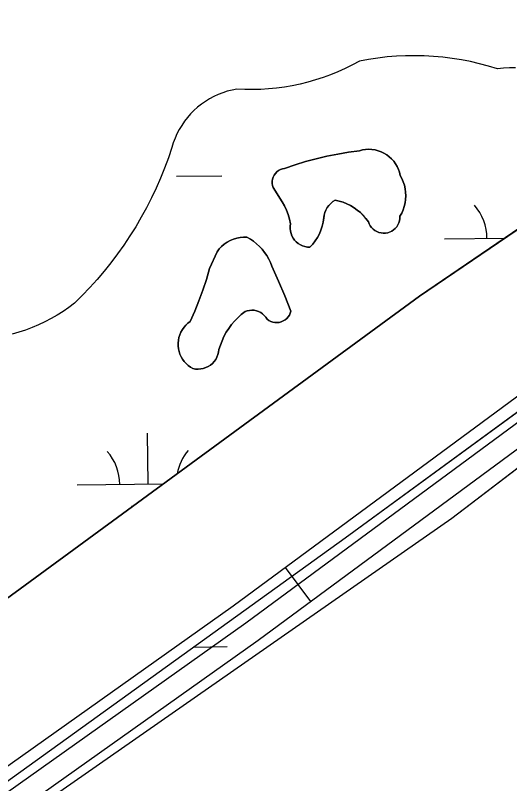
# Model space of a CAD drawing. Extents: x 3684037 to 3722149, y 433263 to 459021.
# Drawn here: x 3712421 to 3712770, y 455160 to 455703 of the extents above; entities that cross this region are included whole.
import ezdxf

# ---------------------------------------------------------------- set-up
doc = ezdxf.new("R2010")
doc.units = 0
for name, color, linetype in [('V-ROAD-CNTR', 7, 'Continuous'), ('V-TOPO-SHOR', 7, 'Continuous'), ('V-WETL-SWMP', 7, 'Continuous')]:
    doc.layers.add(name, color=color, linetype=linetype)

msp = doc.modelspace()

# ---------------------------------------------------------------- linework, layer by layer
at = {"layer": 'V-ROAD-CNTR'}
msp.add_line((3712611.19, 455312.57), (3712628.99, 455288.43), dxfattribs=at)
for points in [[(3708800.79, 452799.73), (3708888.99, 452819.16), (3709074.3, 452888.55), (3709185.66, 452940.55), (3709270.25, 452980.89), (3709378.38, 453024.24), (3709453.77, 453059.58), (3709888.83, 453371.2), (3709964.69, 453428.27), (3710105.65, 453526.91), (3710259.07, 453627.76), (3710421.9, 453744.63), (3710616.95, 453895.96), (3710807.5, 454031.12), (3710985.25, 454151.03), (3711141.09, 454274.41), (3711475.83, 454504.64), (3711883.79, 454795.43), (3712574.54, 455285.55), (3713131, 455695.88), (3713191.1, 455684.33)], [(3708804.01, 452785.08), (3708893.26, 452804.74), (3709080.12, 452874.71), (3709192.06, 452926.98), (3709276.27, 452967.14), (3709384.36, 453010.48), (3709461.38, 453046.58), (3709897.71, 453359.11), (3709973.51, 453416.13), (3710114.07, 453514.49), (3710267.57, 453615.4), (3710430.87, 453732.6), (3710625.89, 453883.91), (3710816.04, 454018.79), (3710994.12, 454138.92), (3711150.01, 454262.34), (3711484.44, 454492.36), (3711892.48, 454783.21), (3712583.34, 455273.4), (3713134.62, 455679.91), (3713188.27, 455669.6)], [(3708807.24, 452770.43), (3708897.52, 452790.32), (3709085.93, 452860.87), (3709198.47, 452913.42), (3709282.3, 452953.4), (3709390.34, 452996.71), (3709469, 453033.58), (3709906.58, 453347.02), (3709982.32, 453403.98), (3710122.49, 453502.08), (3710276.07, 453603.03), (3710439.85, 453720.58), (3710634.83, 453871.87), (3710824.57, 454006.45), (3711002.98, 454126.8), (3711158.92, 454250.26), (3711493.04, 454480.07), (3711901.17, 454770.98), (3712592.13, 455261.25), (3713138.23, 455663.94), (3713185.44, 455654.87)]]:
    msp.add_lwpolyline(points, dxfattribs=at)
at = {"layer": 'V-TOPO-SHOR'}
for points in [[(3713204.62, 455843.92), (3712706.18, 455504.22), (3712166.3, 455108.96), (3711730.15, 454793.14), (3711431.22, 454586.08), (3711111.5, 454345.31), (3710875.93, 454180.81)], [(3713473.66, 455520.35), (3713454.09, 455539.26), (3713445.29, 455548.42), (3713352.8, 455644.02), (3713290.78, 455731.74), (3713286.84, 455745.65), (3713286.83, 455756.68), (3713286.48, 455762.76), (3713285.96, 455766.87), (3713285.31, 455770.98), (3713284.08, 455774.25), (3713280.33, 455780.23), (3713277.81, 455782.38), (3713274.57, 455783.7), (3713269.76, 455783.61), (3713265.65, 455782.53), (3713259.4, 455780.34), (3713171.65, 455716.06), (3712946.6, 455547.65), (3712653.53, 455333.24), (3712286.89, 455069.37), (3711948.39, 454828.08)], [(3712774.07, 455665.51), (3712769.79, 455665.48), (3712765.51, 455665.25), (3712761.26, 455664.82), (3712754.95, 455666.73), (3712748.59, 455668.43), (3712742.17, 455669.92), (3712735.7, 455671.18), (3712729.2, 455672.22), (3712722.66, 455673.04), (3712716.1, 455673.63), (3712709.52, 455674), (3712702.93, 455674.14), (3712696.35, 455674.06), (3712689.77, 455673.76), (3712683.2, 455673.23), (3712676.65, 455672.47), (3712670.14, 455671.49), (3712663.66, 455670.29), (3712658.7, 455667.62), (3712653.65, 455665.13), (3712648.52, 455662.81), (3712643.3, 455660.69), (3712638.01, 455658.76), (3712632.66, 455657.01), (3712627.24, 455655.46), (3712621.77, 455654.11), (3712616.26, 455652.95), (3712610.71, 455651.99), (3712605.13, 455651.24), (3712599.52, 455650.68), (3712593.9, 455650.33), (3712588.27, 455650.18), (3712582.64, 455650.23), (3712577.01, 455650.48), (3712573.65, 455649.84), (3712570.33, 455648.99), (3712567.06, 455647.95), (3712563.87, 455646.71), (3712560.75, 455645.28), (3712557.73, 455643.67), (3712554.81, 455641.87), (3712552, 455639.91), (3712549.32, 455637.78), (3712546.77, 455635.49), (3712544.36, 455633.05), (3712542.1, 455630.47), (3712540.01, 455627.76), (3712538.08, 455624.92), (3712536.33, 455621.98), (3712534.75, 455618.94), (3712533.36, 455615.81), (3712532.16, 455612.6), (3712531.16, 455609.32), (3712528.68, 455602.01), (3712525.99, 455594.78), (3712523.09, 455587.63), (3712519.99, 455580.57), (3712516.68, 455573.6), (3712513.17, 455566.73), (3712509.47, 455559.96), (3712505.57, 455553.3), (3712501.48, 455546.76), (3712497.19, 455540.34), (3712492.73, 455534.05), (3712488.09, 455527.89)], [(3712602.73, 455580.94), (3712602.29, 455582.39), (3712602.08, 455583.89), (3712602.1, 455585.4), (3712602.34, 455586.9), (3712602.8, 455588.34), (3712603.48, 455589.69), (3712604.35, 455590.93), (3712605.4, 455592.03), (3712606.6, 455592.95), (3712607.93, 455593.68), (3712609.35, 455594.2), (3712610.83, 455594.51), (3712618.19, 455597.02), (3712625.62, 455599.28), (3712633.13, 455601.31), (3712640.69, 455603.1), (3712648.31, 455604.65), (3712655.98, 455605.94), (3712663.68, 455606.99), (3712665.85, 455607.54), (3712668.06, 455607.87), (3712670.29, 455607.98), (3712672.53, 455607.87), (3712674.74, 455607.54), (3712676.91, 455606.99), (3712679.02, 455606.23), (3712681.04, 455605.27), (3712682.95, 455604.11), (3712684.75, 455602.78), (3712686.4, 455601.27), (3712687.89, 455599.6), (3712689.22, 455597.8), (3712690.36, 455595.87), (3712691.3, 455593.84), (3712692.04, 455591.73), (3712692.57, 455589.56), (3712693.73, 455587.32), (3712694.69, 455584.98), (3712695.43, 455582.57), (3712695.96, 455580.11), (3712696.28, 455577.6), (3712696.37, 455575.08), (3712696.23, 455572.57), (3712695.88, 455570.07), (3712695.31, 455567.61), (3712694.52, 455565.22), (3712693.53, 455562.9), (3712692.33, 455560.68), (3712692.29, 455559.11), (3712692.04, 455557.57), (3712691.58, 455556.07), (3712690.91, 455554.65), (3712690.06, 455553.34), (3712689.04, 455552.15), (3712687.87, 455551.12), (3712686.56, 455550.25), (3712685.15, 455549.57), (3712683.66, 455549.1), (3712682.12, 455548.83), (3712680.55, 455548.77), (3712679, 455548.92), (3712677.48, 455549.29), (3712676.02, 455549.86), (3712674.65, 455550.63), (3712673.41, 455551.58), (3712672.3, 455552.68), (3712671.35, 455553.93), (3712670.59, 455555.3), (3712670.02, 455556.75), (3712668.31, 455559.06), (3712666.44, 455561.23), (3712664.39, 455563.24), (3712662.19, 455565.09), (3712659.85, 455566.75), (3712657.39, 455568.22), (3712654.81, 455569.49), (3712652.15, 455570.55), (3712649.41, 455571.4), (3712646.61, 455572.03), (3712644.94, 455571.01), (3712643.41, 455569.78), (3712642.05, 455568.37), (3712640.88, 455566.8), (3712639.92, 455565.1), (3712639.18, 455563.28), (3712638.67, 455561.39), (3712638.41, 455559.45), (3712638.02, 455556.57), (3712637.37, 455553.74), (3712636.48, 455550.97), (3712635.36, 455548.29), (3712634, 455545.72), (3712632.43, 455543.28)], [(3712632.43, 455543.28), (3712630.65, 455540.98), (3712628.68, 455538.84), (3712626.93, 455538.95), (3712625.19, 455539.27), (3712623.52, 455539.8), (3712621.93, 455540.55), (3712620.44, 455541.49), (3712619.08, 455542.61), (3712617.87, 455543.89), (3712616.83, 455545.31), (3712615.98, 455546.85), (3712615.33, 455548.48), (3712614.89, 455550.18), (3712614.66, 455551.93), (3712614.66, 455553.69), (3712614.88, 455555.43), (3712614.17, 455558.68), (3712613.24, 455561.87), (3712612.08, 455564.99), (3712610.7, 455568.02), (3712609.11, 455570.94), (3712602.73, 455580.94)], [(3712563.05, 455535.66), (3712564.58, 455537.58), (3712566.3, 455539.33), (3712568.18, 455540.9), (3712570.2, 455542.29), (3712572.35, 455543.47), (3712574.6, 455544.44), (3712576.94, 455545.18), (3712579.34, 455545.68), (3712581.78, 455545.96), (3712584.23, 455545.99), (3712586.62, 455544.59), (3712588.9, 455543.01), (3712591.05, 455541.27), (3712593.08, 455539.37), (3712594.95, 455537.33), (3712596.68, 455535.16), (3712598.23, 455532.86), (3712599.62, 455530.46), (3712600.82, 455527.96), (3712601.84, 455525.39), (3712606.59, 455514.94), (3712611.06, 455504.38), (3712615.24, 455493.69), (3712614.8, 455492.24), (3712614.16, 455490.86), (3712613.32, 455489.59), (3712612.3, 455488.46), (3712611.13, 455487.49), (3712609.82, 455486.7), (3712608.42, 455486.11), (3712606.95, 455485.74), (3712605.43, 455485.58), (3712603.91, 455485.65), (3712602.42, 455485.94), (3712600.98, 455486.44), (3712599.64, 455487.15), (3712598.41, 455488.05), (3712597.53, 455489.44), (3712596.47, 455490.69), (3712595.24, 455491.79), (3712593.89, 455492.71), (3712592.41, 455493.44), (3712590.86, 455493.97), (3712589.25, 455494.28), (3712587.6, 455494.36), (3712585.97, 455494.23), (3712584.36, 455493.88), (3712582.82, 455493.31), (3712580.22, 455491.27), (3712577.75, 455489.05), (3712575.45, 455486.68), (3712573.3, 455484.15), (3712571.34, 455481.49), (3712569.55, 455478.7), (3712567.96, 455475.79), (3712566.58, 455472.78), (3712565.39, 455469.69), (3712564.42, 455466.52), (3712564.16, 455464.7), (3712563.69, 455462.92), (3712562.99, 455461.21), (3712562.1, 455459.6), (3712561.01, 455458.11), (3712559.74, 455456.77), (3712558.33, 455455.59), (3712556.78, 455454.59), (3712555.12, 455453.79), (3712553.37, 455453.21), (3712551.56, 455452.84), (3712549.73, 455452.69), (3712547.88, 455452.77), (3712546.07, 455453.07), (3712544.33, 455454.08), (3712542.71, 455455.26), (3712541.21, 455456.6), (3712539.87, 455458.08), (3712538.69, 455459.7), (3712537.68, 455461.44), (3712536.86, 455463.27), (3712536.23, 455465.17), (3712535.8, 455467.14), (3712535.58, 455469.13), (3712535.57, 455471.14), (3712535.77, 455473.13), (3712536.17, 455475.1), (3712536.78, 455477.01), (3712537.58, 455478.85), (3712538.57, 455480.59), (3712539.73, 455482.23), (3712541.06, 455483.73), (3712542.54, 455485.09), (3712544.15, 455486.28)], [(3712544.15, 455486.28), (3712547.34, 455493.59), (3712550.31, 455501), (3712553.05, 455508.49), (3712555.56, 455516.07), (3712557.83, 455523.71), (3712563.05, 455535.66)], [(3712488.09, 455527.89), (3712483.27, 455521.86), (3712478.27, 455515.98), (3712473.11, 455510.25), (3712467.79, 455504.67), (3712462.3, 455499.24), (3712458.35, 455496.28), (3712454.28, 455493.47), (3712450.1, 455490.84), (3712445.81, 455488.38), (3712441.43, 455486.09), (3712436.96, 455483.99), (3712432.4, 455482.07), (3712427.77, 455480.33), (3712423.08, 455478.79), (3712418.33, 455477.44)], [(3711901.14, 454761.51), (3712094.06, 454898.31), (3712259.7, 455021.98), (3712336.6, 455074.4), (3712366.32, 455093.14), (3712373.25, 455097.64), (3712377.54, 455097.9), (3712383.04, 455097.68), (3712389.47, 455099.28), (3712398.12, 455106.21), (3712401.69, 455110.91), (3712406.5, 455117.11), (3712418.44, 455130.88), (3712729.02, 455347.38), (3712953.47, 455518.75)]]:
    msp.add_lwpolyline(points, dxfattribs=at)
at = {"layer": 'V-WETL-SWMP'}
for p, q in [((3712534.39, 455588.93), (3712566.38, 455589.31)), ((3712723.76, 455544.7), (3712766.31, 455545.2)), ((3712514.32, 455371.44), (3712513.9, 455407.44)), ((3712464.33, 455370.86), (3712524.99, 455371.57)), ((3712502.5, 455355.87), (3712503.57, 455355.89)), ((3712546.73, 455256.38), (3712570.25, 455256.65))]:
    msp.add_line(p, q, dxfattribs=at)
for points in [[(3712774.06, 455665.51), (3712769.79, 455665.48), (3712765.51, 455665.25), (3712761.26, 455664.82), (3712754.95, 455666.73), (3712748.59, 455668.43), (3712742.17, 455669.92), (3712735.7, 455671.18), (3712729.2, 455672.22), (3712722.66, 455673.04), (3712716.1, 455673.63), (3712709.52, 455674), (3712702.93, 455674.14), (3712696.35, 455674.06), (3712689.77, 455673.76), (3712683.2, 455673.23), (3712676.65, 455672.47), (3712670.14, 455671.49), (3712663.66, 455670.29), (3712658.7, 455667.62), (3712653.65, 455665.13), (3712648.52, 455662.82), (3712643.3, 455660.69), (3712638.01, 455658.76), (3712632.66, 455657.01), (3712627.24, 455655.46), (3712621.77, 455654.11), (3712616.26, 455652.95), (3712610.71, 455651.99), (3712605.13, 455651.24), (3712599.52, 455650.68), (3712593.9, 455650.33), (3712588.27, 455650.17), (3712582.64, 455650.23), (3712577.01, 455650.48), (3712573.65, 455649.84), (3712570.33, 455648.99), (3712567.06, 455647.95), (3712563.87, 455646.71), (3712560.75, 455645.28), (3712557.73, 455643.67), (3712554.81, 455641.87), (3712552, 455639.91), (3712549.32, 455637.78), (3712546.77, 455635.49), (3712544.36, 455633.05), (3712542.11, 455630.47), (3712540.01, 455627.76), (3712538.08, 455624.92), (3712536.33, 455621.98), (3712534.75, 455618.94), (3712533.36, 455615.81), (3712532.16, 455612.6), (3712531.16, 455609.32), (3712528.68, 455602.01), (3712525.99, 455594.78), (3712523.09, 455587.63), (3712519.99, 455580.57), (3712516.68, 455573.6), (3712513.17, 455566.73), (3712509.47, 455559.96), (3712505.57, 455553.3), (3712501.47, 455546.76), (3712497.19, 455540.34), (3712492.73, 455534.05), (3712488.09, 455527.89), (3712483.27, 455521.86), (3712478.27, 455515.98)], [(3712613.24, 455561.88), (3712614.17, 455558.68), (3712614.88, 455555.43), (3712614.66, 455553.69), (3712614.66, 455551.93), (3712614.89, 455550.18), (3712615.33, 455548.48), (3712615.98, 455546.85), (3712616.83, 455545.31), (3712617.87, 455543.89), (3712619.08, 455542.61), (3712620.44, 455541.49), (3712621.93, 455540.55), (3712623.52, 455539.81), (3712625.2, 455539.27), (3712626.92, 455538.95), (3712628.68, 455538.84), (3712630.65, 455540.98), (3712632.43, 455543.28), (3712634, 455545.72), (3712635.36, 455548.29), (3712636.48, 455550.97), (3712637.37, 455553.74), (3712638.01, 455556.57), (3712638.67, 455561.39), (3712639.18, 455563.28), (3712639.92, 455565.1), (3712640.88, 455566.8), (3712642.05, 455568.37), (3712643.41, 455569.78), (3712644.94, 455571.01), (3712646.61, 455572.03), (3712649.41, 455571.4), (3712652.15, 455570.55), (3712654.81, 455569.49), (3712657.39, 455568.22), (3712659.85, 455566.75), (3712662.19, 455565.09), (3712664.39, 455563.24), (3712666.43, 455561.23), (3712668.31, 455559.07), (3712670.02, 455556.76), (3712670.59, 455555.3), (3712671.35, 455553.93), (3712672.3, 455552.68), (3712673.41, 455551.58), (3712674.65, 455550.63), (3712676.02, 455549.86), (3712677.48, 455549.29), (3712679, 455548.92), (3712680.55, 455548.77), (3712682.12, 455548.83), (3712683.66, 455549.1), (3712685.15, 455549.58), (3712686.56, 455550.25), (3712687.87, 455551.12), (3712689.04, 455552.15), (3712690.06, 455553.34), (3712690.91, 455554.65), (3712691.58, 455556.07), (3712692.04, 455557.57), (3712692.29, 455559.11), (3712692.33, 455560.68), (3712693.53, 455562.9), (3712694.52, 455565.22), (3712695.31, 455567.61), (3712695.88, 455570.07), (3712696.24, 455572.57), (3712696.37, 455575.08), (3712696.28, 455577.6), (3712695.96, 455580.11), (3712695.43, 455582.57), (3712694.69, 455584.98), (3712693.73, 455587.32), (3712692.57, 455589.56), (3712692.04, 455591.73), (3712691.3, 455593.84), (3712690.36, 455595.87), (3712689.22, 455597.8), (3712687.89, 455599.6), (3712686.4, 455601.27), (3712684.75, 455602.78), (3712682.95, 455604.11), (3712681.04, 455605.27), (3712679.02, 455606.23), (3712676.91, 455606.99), (3712674.74, 455607.54), (3712672.53, 455607.87), (3712670.29, 455607.98), (3712668.06, 455607.87), (3712665.85, 455607.54), (3712663.68, 455606.99), (3712655.98, 455605.94), (3712648.31, 455604.64), (3712640.69, 455603.1), (3712633.13, 455601.31), (3712625.62, 455599.28), (3712618.19, 455597.02), (3712610.83, 455594.51), (3712609.35, 455594.21), (3712607.93, 455593.68)], [(3712607.93, 455593.68), (3712606.6, 455592.95), (3712605.4, 455592.02), (3712604.35, 455590.93), (3712603.48, 455589.69), (3712602.8, 455588.34), (3712602.34, 455586.9), (3712602.1, 455585.4), (3712602.08, 455583.89), (3712602.29, 455582.39), (3712602.73, 455580.94), (3712609.11, 455570.94), (3712610.7, 455568.02), (3712612.08, 455564.99), (3712613.24, 455561.88)], [(3711730.15, 454793.14), (3712166.3, 455108.96), (3712706.18, 455504.22), (3712793.4, 455563.66)], [(3712478.27, 455515.98), (3712473.11, 455510.25), (3712467.79, 455504.67), (3712462.3, 455499.24), (3712458.35, 455496.27), (3712454.28, 455493.47), (3712450.1, 455490.84), (3712445.81, 455488.38), (3712441.43, 455486.09), (3712436.96, 455483.99), (3712432.4, 455482.07), (3712427.77, 455480.33), (3712423.08, 455478.79), (3712418.33, 455477.44)], [(3711901.14, 454761.51), (3712094.06, 454898.31), (3712259.7, 455021.98), (3712336.6, 455074.4), (3712366.32, 455093.14), (3712373.25, 455097.64), (3712377.54, 455097.9), (3712383.04, 455097.68), (3712389.47, 455099.28), (3712398.12, 455106.21), (3712406.5, 455117.11), (3712418.44, 455130.88), (3712729.02, 455347.38), (3712793.4, 455396.54), (3712793.4, 455435.57), (3712653.53, 455333.24), (3712286.89, 455069.37), (3711948.39, 454828.08)]]:
    msp.add_lwpolyline(points, dxfattribs=at)
msp.add_lwpolyline([(3712538.57, 455480.59), (3712537.58, 455478.85), (3712536.78, 455477.01), (3712536.17, 455475.1), (3712535.77, 455473.13), (3712535.57, 455471.14), (3712535.58, 455469.13), (3712535.8, 455467.14), (3712536.23, 455465.17), (3712536.85, 455463.27), (3712537.68, 455461.44), (3712538.69, 455459.7), (3712539.87, 455458.08), (3712541.21, 455456.6), (3712542.71, 455455.26), (3712544.33, 455454.08), (3712546.07, 455453.08), (3712547.89, 455452.77), (3712549.73, 455452.69), (3712551.56, 455452.84), (3712553.37, 455453.21), (3712555.12, 455453.79), (3712556.78, 455454.59), (3712558.33, 455455.59), (3712559.75, 455456.77), (3712561.01, 455458.11), (3712562.1, 455459.6), (3712562.99, 455461.21), (3712563.69, 455462.92), (3712564.16, 455464.7), (3712564.42, 455466.52), (3712565.39, 455469.69), (3712566.58, 455472.78), (3712567.96, 455475.79), (3712569.56, 455478.7), (3712571.34, 455481.49), (3712573.3, 455484.15), (3712575.45, 455486.68), (3712577.75, 455489.05), (3712580.22, 455491.27), (3712582.82, 455493.31), (3712584.36, 455493.88), (3712585.97, 455494.23), (3712587.6, 455494.36), (3712589.25, 455494.28), (3712590.86, 455493.97), (3712592.41, 455493.44), (3712593.89, 455492.71), (3712595.24, 455491.79), (3712596.47, 455490.69), (3712597.53, 455489.44), (3712598.41, 455488.05), (3712599.64, 455487.15), (3712600.98, 455486.44), (3712602.42, 455485.94), (3712603.91, 455485.65), (3712605.43, 455485.58), (3712606.95, 455485.74), (3712608.42, 455486.11), (3712609.83, 455486.7), (3712611.13, 455487.49), (3712612.3, 455488.46), (3712613.32, 455489.59), (3712614.16, 455490.86), (3712614.8, 455492.24), (3712615.24, 455493.69), (3712611.06, 455504.38), (3712606.59, 455514.94), (3712601.84, 455525.39), (3712600.82, 455527.96), (3712599.62, 455530.46), (3712598.23, 455532.86), (3712596.68, 455535.16), (3712594.95, 455537.33), (3712593.08, 455539.37), (3712591.05, 455541.27), (3712588.9, 455543.01), (3712586.62, 455544.59), (3712584.23, 455545.99), (3712581.78, 455545.96), (3712579.34, 455545.68), (3712576.94, 455545.18), (3712574.6, 455544.43), (3712572.35, 455543.47), (3712570.2, 455542.29), (3712568.18, 455540.9), (3712566.3, 455539.33), (3712564.58, 455537.58), (3712563.05, 455535.66), (3712557.83, 455523.71), (3712555.56, 455516.06), (3712553.05, 455508.49), (3712550.31, 455501), (3712547.34, 455493.59), (3712544.15, 455486.28), (3712542.54, 455485.09), (3712541.06, 455483.73), (3712539.73, 455482.23)], close=True, dxfattribs=at)
for centre, start, end in [((3712718.51, 455545.12), 359.8949, 41.4385), ((3712459.08, 455371.27), 359.8949, 41.4385), ((3712569.56, 455372.56), 139.8949, 169.8076)]:
    msp.add_arc(centre, 35.25, start, end, dxfattribs=at)

doc.saveas('drawing.dxf')
